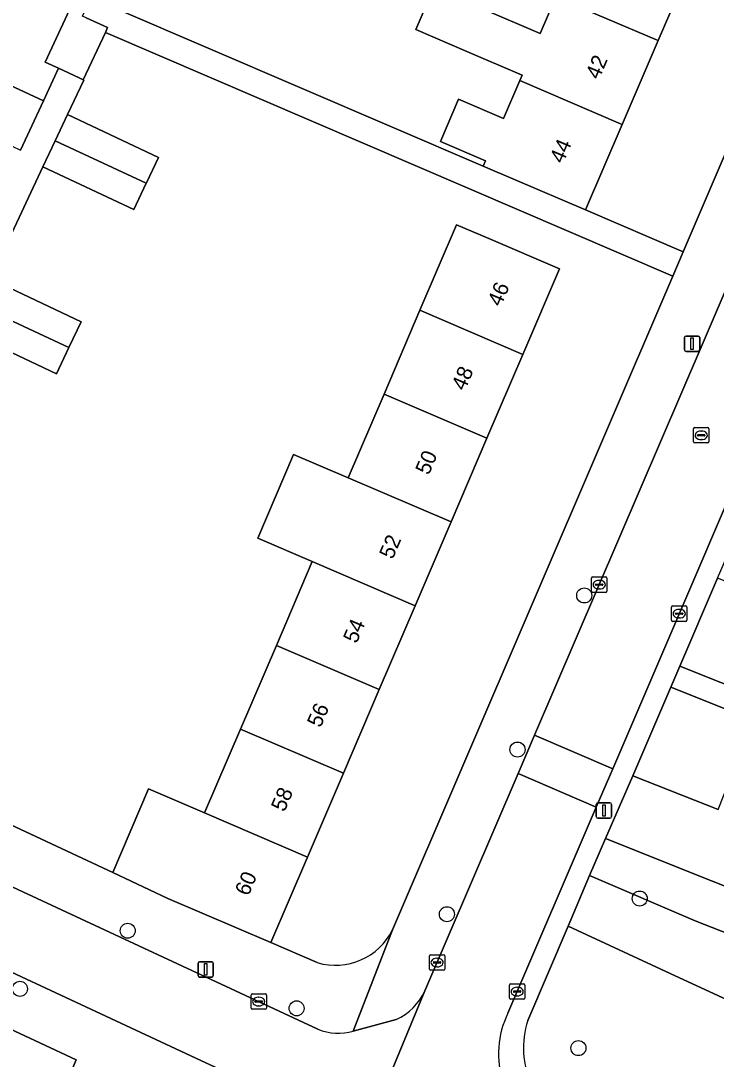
# Model space of a CAD drawing. Extents: x 159817 to 160765, y 380688 to 381638.
# Drawn here: x 160220 to 160265.3, y 381255 to 381322.6 of the extents above; entities that cross this region are included whole.
import ezdxf

# ---------------------------------------------------------------- set-up
doc = ezdxf.new("R2010")
doc.units = 0
for name, color, linetype in [('IMGEO_Boom', 7, 'Continuous'), ('IMGEO_Erf', 7, 'Continuous'), ('IMGEO_Groenvoorziening', 7, 'Continuous'), ('IMGEO_Kolk', 7, 'Continuous'), ('IMGEO_Lichtmast', 7, 'Continuous'), ('IMGEO_Pand', 7, 'Continuous'), ('IMGEO_Pand_nummerreeks', 7, 'Continuous'), ('IMGEO_Rijbaan_lokaal_open', 7, 'Continuous'), ('IMGEO_Rioolput', 7, 'Continuous'), ('IMGEO_Voetpad_halfverhard', 7, 'Continuous'), ('IMGEO_Voetpad_open', 7, 'Continuous')]:
    doc.layers.add(name, color=color, linetype=linetype)

msp = doc.modelspace()

# ---------------------------------------------------------------- linework, layer by layer
at = {"layer": 'IMGEO_Boom'}
for centre in [(160256.675, 381285.178), (160252.328, 381275.145), (160260.291, 381265.447), (160247.728, 381264.426), (160226.93, 381263.353), (160219.907, 381259.569), (160237.936, 381258.298), (160256.298, 381255.708)]:
    msp.add_circle(centre, 0.489, dxfattribs=at)
at = {"layer": 'IMGEO_Erf'}
msp.add_lwpolyline([(160295.966, 381384.153), (160289.614, 381386.877), (160287.184, 381381.211), (160284.845, 381375.755), (160282.505, 381370.299), (160280.207, 381364.941), (160277.867, 381359.485), (160275.528, 381354.03), (160273.188, 381348.574), (160270.849, 381343.119), (160268.51, 381337.664), (160266.17, 381332.208), (160263.83, 381326.752), (160261.491, 381321.297), (160259.151, 381315.841), (160256.764, 381310.274), (160263.116, 381307.549)], close=True, dxfattribs=at)
for points in [[(160226.205, 381323.374), (160250.095, 381313.134), (160250.238, 381313.466), (160247.309, 381314.722), (160248.492, 381317.481), (160251.421, 381316.226), (160252.482, 381318.7), (160252.632, 381319.049), (160249.028, 381320.594), (160245.705, 381322.019), (160247.246, 381325.612)], [(160250.194, 381323.313), (160253.798, 381321.768), (160254.821, 381324.155)], [(160219.238, 381318.406), (160221.44, 381317.379), (160222.421, 381319.495), (160221.551, 381319.898), (160223.126, 381323.297)], [(160244.191, 381263.419), (160262.44, 381305.973), (160225.471, 381321.826), (160224.027, 381318.75), (160224.065, 381318.732), (160223.006, 381316.486), (160228.929, 381313.695), (160228.15, 381312.042), (160228.136, 381312.012), (160227.329, 381310.299), (160221.405, 381313.09), (160217.965, 381305.792), (160223.888, 381303.001), (160223.096, 381301.32), (160222.288, 381299.605), (160216.365, 381302.397)], [(160237.739, 381294.362), (160241.295, 381292.838), (160243.634, 381298.293), (160245.973, 381303.746), (160248.359, 381309.311), (160250.468, 381308.407), (160255.063, 381306.436), (160252.677, 381300.872), (160250.338, 381295.418), (160247.999, 381289.964), (160245.66, 381284.509), (160243.321, 381279.054), (160240.982, 381273.6), (160238.642, 381268.145), (160236.256, 381262.58), (160239.278, 381261.274)], [(160204.565, 381277.114), (160225.954, 381267.134), (160228.291, 381272.584), (160231.938, 381271.02), (160234.278, 381276.475), (160236.617, 381281.929), (160238.955, 381287.383), (160235.401, 381288.907), (160237.739, 381294.362)], [(160219.927, 381235.589), (160221.406, 381241.336), (160222.884, 381247.082), (160223.635, 381250), (160224.405, 381252.993), (160222.893, 381253.356), (160223.562, 381254.945), (160207.149, 381262.612)]]:
    msp.add_lwpolyline(points, dxfattribs=at)
msp.add_arc((160240.462, 381265.26), 4.158, 253.45086, 333.72099, dxfattribs=at)
at = {"layer": 'IMGEO_Groenvoorziening'}
for points in [[(160270.542, 381284.238), (160265.357, 381286.3), (160262.899, 381280.571), (160268.252, 381278.453)], [(160267.699, 381277.055), (160262.31, 381279.199), (160259.84, 381273.444), (160265.396, 381271.235)], [(160257.027, 381266.942), (160263.914, 381264.002), (160280.242, 381257.583), (160284.608, 381255.87), (160285.593, 381258.382), (160258.053, 381269.345)]]:
    msp.add_lwpolyline(points, close=True, dxfattribs=at)
msp.add_lwpolyline([(160272.065, 381256.79), (160278.685, 381253.622), (160282.93, 381251.591), (160284.608, 381255.87), (160280.242, 381257.583), (160263.914, 381264.002), (160257.027, 381266.942), (160255.623, 381263.651), (160262.284, 381260.57), (160265.98, 381258.86)], dxfattribs=at)
at = {"layer": 'IMGEO_Kolk'}
for p, q in [((160257.23, 381286.381), (160258.082, 381286.381)), ((160257.155, 381285.455), (160257.155, 381286.307)), ((160257.414, 381285.875), (160257.414, 381285.887)), ((160257.852, 381285.838), (160257.454, 381285.838)), ((160257.457, 381285.924), (160257.855, 381285.924)), ((160257.643, 381286.161), (160257.668, 381286.161)), ((160257.898, 381285.887), (160257.898, 381285.875)), ((160258.156, 381286.307), (160258.156, 381285.455)), ((160258.082, 381285.381), (160257.23, 381285.381)), ((160257.666, 381285.601), (160257.641, 381285.601)), ((160262.369, 381283.567), (160262.369, 381284.419)), ((160262.444, 381284.493), (160263.296, 381284.493)), ((160263.37, 381284.419), (160263.37, 381283.567)), ((160262.628, 381283.987), (160262.628, 381283.999)), ((160263.066, 381283.95), (160262.668, 381283.95)), ((160262.671, 381284.036), (160263.069, 381284.036)), ((160262.88, 381283.713), (160262.855, 381283.713)), ((160262.857, 381284.273), (160262.882, 381284.273)), ((160263.112, 381283.999), (160263.112, 381283.987)), ((160263.296, 381283.493), (160262.444, 381283.493)), ((160246.585, 381260.856), (160246.585, 381261.708)), ((160246.66, 381261.782), (160247.512, 381261.782)), ((160247.073, 381261.562), (160247.098, 381261.562)), ((160247.586, 381261.708), (160247.586, 381260.856)), ((160247.512, 381260.782), (160246.66, 381260.782)), ((160246.844, 381261.276), (160246.844, 381261.288)), ((160247.282, 381261.239), (160246.884, 381261.239)), ((160246.887, 381261.325), (160247.285, 381261.325)), ((160247.096, 381261.002), (160247.071, 381261.002)), ((160247.328, 381261.288), (160247.328, 381261.276)), ((160251.806, 381258.965), (160251.806, 381259.817)), ((160251.881, 381259.891), (160252.733, 381259.891)), ((160252.065, 381259.385), (160252.065, 381259.397)), ((160252.503, 381259.348), (160252.105, 381259.348)), ((160252.108, 381259.434), (160252.506, 381259.434)), ((160252.294, 381259.671), (160252.319, 381259.671)), ((160252.549, 381259.397), (160252.549, 381259.385)), ((160252.807, 381259.817), (160252.807, 381258.965)), ((160234.963, 381258.313), (160234.963, 381259.165)), ((160235.038, 381259.239), (160235.89, 381259.239)), ((160235.222, 381258.733), (160235.222, 381258.745)), ((160235.66, 381258.696), (160235.262, 381258.696)), ((160235.265, 381258.782), (160235.663, 381258.782)), ((160235.451, 381259.019), (160235.476, 381259.019)), ((160235.706, 381258.745), (160235.706, 381258.733)), ((160235.964, 381259.165), (160235.964, 381258.313)), ((160252.733, 381258.891), (160251.881, 381258.891)), ((160252.317, 381259.111), (160252.292, 381259.111)), ((160235.89, 381258.239), (160235.038, 381258.239)), ((160235.474, 381258.459), (160235.449, 381258.459))]:
    msp.add_line(p, q, dxfattribs=at)
for points in [[(160257.23, 381286.381), (160258.082, 381286.381)], [(160257.155, 381285.455), (160257.155, 381286.307)], [(160258.156, 381286.307), (160258.156, 381285.455)], [(160258.082, 381285.381), (160257.23, 381285.381)], [(160262.369, 381283.567), (160262.369, 381284.419)], [(160262.444, 381284.493), (160263.296, 381284.493)], [(160263.37, 381284.419), (160263.37, 381283.567)], [(160263.296, 381283.493), (160262.444, 381283.493)], [(160246.585, 381260.856), (160246.585, 381261.708)], [(160246.66, 381261.782), (160247.512, 381261.782)], [(160247.586, 381261.708), (160247.586, 381260.856)], [(160247.512, 381260.782), (160246.66, 381260.782)], [(160251.806, 381258.965), (160251.806, 381259.817)], [(160251.881, 381259.891), (160252.733, 381259.891)], [(160252.807, 381259.817), (160252.807, 381258.965)], [(160234.963, 381258.313), (160234.963, 381259.165)], [(160235.038, 381259.239), (160235.89, 381259.239)], [(160235.964, 381259.165), (160235.964, 381258.313)], [(160252.733, 381258.891), (160251.881, 381258.891)], [(160235.89, 381258.239), (160235.038, 381258.239)]]:
    msp.add_lwpolyline(points, dxfattribs=at)
for centre, radius, start, end in [((160257.232, 381286.305), 0.0765, 91.55205, 178.44795), ((160257.232, 381286.305), 0.0765, 91.55205, 178.44795), ((160258.08, 381286.305), 0.0765, 1.55205, 88.44795), ((160258.08, 381286.305), 0.0765, 1.55205, 88.44795), ((160257.454, 381285.884), 0.0403, 85.87752, 175.75265), ((160257.451, 381285.874), 0.0366, 178.93798, 274.71019), ((160257.855, 381285.881), 0.043, 264.86636, 352.45326), ((160257.859, 381285.886), 0.0386, 1.73085, 96.63898), ((160257.232, 381285.457), 0.0765, 181.55205, 268.44795), ((160257.232, 381285.457), 0.0765, 181.55205, 268.44795), ((160258.08, 381285.457), 0.0765, 271.55205, 358.44795), ((160258.08, 381285.457), 0.0765, 271.55205, 358.44795), ((160262.446, 381284.417), 0.0765, 91.55205, 178.44795), ((160262.446, 381284.417), 0.0765, 91.55205, 178.44795), ((160263.294, 381284.417), 0.0765, 1.55205, 88.44795), ((160263.294, 381284.417), 0.0765, 1.55205, 88.44795), ((160262.668, 381283.996), 0.0403, 85.87752, 175.75265), ((160262.665, 381283.986), 0.0366, 178.93798, 274.71019), ((160263.069, 381283.993), 0.043, 264.86636, 352.45326), ((160263.073, 381283.998), 0.0386, 1.73085, 96.63898), ((160262.446, 381283.569), 0.0765, 181.55205, 268.44795), ((160262.446, 381283.569), 0.0765, 181.55205, 268.44795), ((160263.294, 381283.569), 0.0765, 271.55205, 358.44795), ((160263.294, 381283.569), 0.0765, 271.55205, 358.44795), ((160246.662, 381261.706), 0.0765, 91.55205, 178.44795), ((160246.662, 381261.706), 0.0765, 91.55205, 178.44795), ((160247.51, 381261.706), 0.0765, 1.55205, 88.44795), ((160247.51, 381261.706), 0.0765, 1.55205, 88.44795), ((160246.662, 381260.858), 0.0765, 181.55205, 268.44795), ((160246.662, 381260.858), 0.0765, 181.55205, 268.44795), ((160246.884, 381261.285), 0.0403, 85.87752, 175.75265), ((160246.881, 381261.275), 0.0366, 178.93798, 274.71019), ((160247.285, 381261.282), 0.043, 264.86636, 352.45326), ((160247.289, 381261.287), 0.0386, 1.73085, 96.63898), ((160247.51, 381260.858), 0.0765, 271.55205, 358.44795), ((160247.51, 381260.858), 0.0765, 271.55205, 358.44795), ((160251.883, 381259.815), 0.0765, 91.55205, 178.44795), ((160251.883, 381259.815), 0.0765, 91.55205, 178.44795), ((160252.105, 381259.394), 0.0403, 85.87752, 175.75265), ((160252.102, 381259.384), 0.0366, 178.93798, 274.71019), ((160252.506, 381259.391), 0.043, 264.86636, 352.45326), ((160252.51, 381259.396), 0.0386, 1.73085, 96.63898), ((160252.731, 381259.815), 0.0765, 1.55205, 88.44795), ((160252.731, 381259.815), 0.0765, 1.55205, 88.44795), ((160235.04, 381259.163), 0.0765, 91.55205, 178.44795), ((160235.04, 381259.163), 0.0765, 91.55205, 178.44795), ((160235.262, 381258.742), 0.0403, 85.87752, 175.75265), ((160235.259, 381258.732), 0.0366, 178.93798, 274.71019), ((160235.663, 381258.739), 0.043, 264.86636, 352.45326), ((160235.667, 381258.744), 0.0386, 1.73085, 96.63898), ((160235.888, 381259.163), 0.0765, 1.55205, 88.44795), ((160235.888, 381259.163), 0.0765, 1.55205, 88.44795), ((160251.883, 381258.967), 0.0765, 181.55205, 268.44795), ((160251.883, 381258.967), 0.0765, 181.55205, 268.44795), ((160252.731, 381258.967), 0.0765, 271.55205, 358.44795), ((160252.731, 381258.967), 0.0765, 271.55205, 358.44795), ((160235.04, 381258.315), 0.0765, 181.55205, 268.44795), ((160235.04, 381258.315), 0.0765, 181.55205, 268.44795), ((160235.888, 381258.315), 0.0765, 271.55205, 358.44795), ((160235.888, 381258.315), 0.0765, 271.55205, 358.44795)]:
    msp.add_arc(centre, radius, start, end, dxfattribs=at)
for centre, major_axis, ratio, start_param, end_param in [((160257.642, 381285.881), (-0.387, 0.002), 0.722429, 4.712389, 7.853982), ((160257.667, 381285.881), (-0.39, 0.002), 0.717154, 1.570796, 4.712389), ((160262.856, 381283.993), (-0.387, 0.002), 0.722429, 4.712389, 7.853982), ((160262.881, 381283.993), (-0.39, 0.002), 0.717154, 1.570796, 4.712389), ((160247.072, 381261.282), (-0.387, 0.002), 0.722429, 4.712389, 7.853982), ((160247.097, 381261.282), (-0.39, 0.002), 0.717154, 1.570796, 4.712389), ((160252.293, 381259.391), (-0.387, 0.002), 0.722429, 4.712389, 7.853982), ((160252.318, 381259.391), (-0.39, 0.002), 0.717154, 1.570796, 4.712389), ((160235.45, 381258.739), (-0.387, 0.002), 0.722429, 4.712389, 7.853982), ((160235.475, 381258.739), (-0.39, 0.002), 0.717154, 1.570796, 4.712389)]:
    msp.add_ellipse(centre, major_axis=major_axis, ratio=ratio, start_param=start_param, end_param=end_param, dxfattribs=at)
at = {"layer": 'IMGEO_Lichtmast'}
for p, q in [((160263.209, 381301.169), (160263.209, 381301.969)), ((160263.209, 381301.969), (160263.209, 381301.169)), ((160263.309, 381302.069), (160264.099, 381302.069)), ((160264.099, 381302.069), (160263.309, 381302.069)), ((160264.199, 381301.969), (160264.199, 381301.169)), ((160264.199, 381301.169), (160264.199, 381301.969)), ((160264.099, 381301.069), (160263.309, 381301.069)), ((160263.309, 381301.069), (160264.099, 381301.069)), ((160257.464, 381270.778), (160257.464, 381271.578)), ((160257.464, 381271.578), (160257.464, 381270.778)), ((160257.564, 381271.678), (160258.354, 381271.678)), ((160258.354, 381271.678), (160257.564, 381271.678)), ((160258.454, 381271.578), (160258.454, 381270.778)), ((160258.454, 381270.778), (160258.454, 381271.578)), ((160258.354, 381270.678), (160257.564, 381270.678)), ((160257.564, 381270.678), (160258.354, 381270.678)), ((160231.615, 381261.335), (160232.405, 381261.335)), ((160232.405, 381261.335), (160231.615, 381261.335)), ((160231.515, 381260.435), (160231.515, 381261.235)), ((160231.515, 381261.235), (160231.515, 381260.435)), ((160232.505, 381261.235), (160232.505, 381260.435)), ((160232.505, 381260.435), (160232.505, 381261.235)), ((160232.405, 381260.335), (160231.615, 381260.335)), ((160231.615, 381260.335), (160232.405, 381260.335))]:
    msp.add_line(p, q, dxfattribs=at)
for points in [[(160263.629, 381301.944), (160263.779, 381301.944), (160263.779, 381301.194), (160263.629, 381301.194), (160263.629, 381301.944)], [(160257.884, 381271.553), (160258.034, 381271.553), (160258.034, 381270.803), (160257.884, 381270.803), (160257.884, 381271.553)], [(160231.935, 381261.21), (160232.085, 381261.21), (160232.085, 381260.46), (160231.935, 381260.46), (160231.935, 381261.21)]]:
    msp.add_lwpolyline(points, dxfattribs=at)
for centre, start, end in [((160263.309, 381301.969), 90, 180), ((160263.309, 381301.969), 90, 180), ((160264.099, 381301.969), 0, 90), ((160264.099, 381301.969), 360, 90), ((160263.309, 381301.169), 180, 270), ((160263.309, 381301.169), 180, 270), ((160264.099, 381301.169), 270, 0), ((160264.099, 381301.169), 270, 0), ((160257.564, 381271.578), 90, 180), ((160257.564, 381271.578), 90, 180), ((160258.354, 381271.578), 0, 90), ((160258.354, 381271.578), 360, 90), ((160257.564, 381270.778), 180, 270), ((160257.564, 381270.778), 180, 270), ((160258.354, 381270.778), 270, 0), ((160258.354, 381270.778), 270, 0), ((160231.615, 381261.235), 90, 180), ((160231.615, 381261.235), 90, 180), ((160232.405, 381261.235), 0, 90), ((160232.405, 381261.235), 360, 90), ((160231.615, 381260.435), 180, 270), ((160231.615, 381260.435), 180, 270), ((160232.405, 381260.435), 270, 0), ((160232.405, 381260.435), 270, 0)]:
    msp.add_arc(centre, 0.1, start, end, dxfattribs=at)
at = {"layer": 'IMGEO_Pand'}
for points in [[(160254.821, 381324.155), (160261.382, 381321.344), (160261.491, 381321.297), (160263.83, 381326.752), (160263.721, 381326.799), (160257.161, 381329.61)], [(160225.567, 381326.311), (160223.382, 381327.324), (160221.799, 381323.908), (160223.126, 381323.297), (160221.551, 381319.898), (160222.421, 381319.495), (160223.762, 381318.873), (160224.027, 381318.75), (160225.471, 381321.826), (160225.62, 381322.143), (160224.219, 381322.793), (160223.986, 381322.901)], [(160261.491, 381321.297), (160261.382, 381321.344), (160254.821, 381324.155), (160253.798, 381321.768), (160250.194, 381323.313), (160250.393, 381323.777), (160251.236, 381325.745), (160249.873, 381326.33), (160249.468, 381325.386), (160248.777, 381325.683), (160247.246, 381325.612), (160245.705, 381322.019), (160249.028, 381320.594), (160252.632, 381319.049), (160252.482, 381318.7), (160259.042, 381315.888), (160259.151, 381315.841)], [(160221.44, 381317.379), (160219.238, 381318.406), (160217.743, 381315.202), (160219.944, 381314.171)], [(160259.151, 381315.841), (160259.042, 381315.888), (160252.482, 381318.7), (160251.421, 381316.226), (160248.492, 381317.481), (160247.309, 381314.722), (160250.238, 381313.466), (160250.095, 381313.134), (160252.169, 381312.245), (160256.764, 381310.274)], [(160222.199, 381314.775), (160228.136, 381312.012), (160228.15, 381312.042), (160228.929, 381313.695), (160223.006, 381316.486)], [(160222.199, 381314.775), (160221.405, 381313.09), (160227.329, 381310.299), (160228.136, 381312.012)], [(160252.677, 381300.872), (160255.063, 381306.436), (160250.468, 381308.407), (160248.359, 381309.311), (160245.973, 381303.746)], [(160217.159, 381304.082), (160223.096, 381301.32), (160223.888, 381303.001), (160217.965, 381305.792)], [(160217.159, 381304.082), (160216.365, 381302.397), (160222.288, 381299.605), (160223.096, 381301.32)], [(160250.338, 381295.418), (160252.677, 381300.872), (160245.973, 381303.746), (160243.634, 381298.293)], [(160247.999, 381289.964), (160250.338, 381295.418), (160243.634, 381298.293), (160241.295, 381292.838)], [(160245.66, 381284.509), (160247.999, 381289.964), (160241.295, 381292.838), (160237.739, 381294.362), (160235.401, 381288.907), (160238.955, 381287.383)], [(160236.617, 381281.929), (160243.321, 381279.054), (160245.66, 381284.509), (160238.955, 381287.383)], [(160236.617, 381281.929), (160234.278, 381276.475), (160240.982, 381273.6), (160243.321, 381279.054)], [(160238.642, 381268.145), (160240.982, 381273.6), (160234.278, 381276.475), (160231.938, 381271.02)], [(160238.642, 381268.145), (160231.938, 381271.02), (160228.291, 381272.584), (160225.954, 381267.134), (160229.552, 381265.455), (160236.256, 381262.58)]]:
    msp.add_lwpolyline(points, close=True, dxfattribs=at)
at = {"layer": 'IMGEO_Rijbaan_lokaal_open'}
for points in [[(160264.367, 381301.496), (160253.445, 381276.078), (160258.532, 381273.892), (160270.908, 381302.714), (160281.951, 381328.405), (160276.881, 381330.602), (160265.868, 381304.988)], [(160253.445, 381276.078), (160252.375, 381273.588), (160257.463, 381271.402), (160258.532, 381273.892)]]:
    msp.add_lwpolyline(points, close=True, dxfattribs=at)
for points in [[(160251.704, 381257.989), (160257.463, 381271.402), (160252.375, 381273.588), (160246.294, 381259.437), (160240.645, 381245.82), (160233.885, 381222.558)], [(160239.326, 381256.934), (160217.232, 381267.216), (160215.098, 381262.629), (160237.851, 381252.044)], [(160240.645, 381245.82), (160246.294, 381259.437)], [(160244.429, 381257.572), (160241.628, 381256.815)]]:
    msp.add_lwpolyline(points, dxfattribs=at)
for centre, radius, start, end in [((160242.881, 381260.985), 3.747, 294.39571, 335.60429), ((160257.11, 381255.334), 6.023, 153.84133, 198.0954), ((160240.651, 381260.238), 3.559, 248.14792, 285.93363)]:
    msp.add_arc(centre, radius, start, end, dxfattribs=at)
at = {"layer": 'IMGEO_Rioolput'}
for p, q in [((160263.803, 381295.178), (160263.803, 381296.03)), ((160263.878, 381296.104), (160264.73, 381296.104)), ((160264.291, 381295.884), (160264.316, 381295.884)), ((160264.804, 381296.03), (160264.804, 381295.178)), ((160264.062, 381295.598), (160264.062, 381295.61)), ((160264.5, 381295.561), (160264.102, 381295.561)), ((160264.105, 381295.647), (160264.503, 381295.647)), ((160264.314, 381295.324), (160264.289, 381295.324)), ((160264.546, 381295.61), (160264.546, 381295.598)), ((160264.73, 381295.104), (160263.878, 381295.104))]:
    msp.add_line(p, q, dxfattribs=at)
for points in [[(160263.803, 381295.178), (160263.803, 381296.03)], [(160263.878, 381296.104), (160264.73, 381296.104)], [(160264.804, 381296.03), (160264.804, 381295.178)], [(160264.73, 381295.104), (160263.878, 381295.104)]]:
    msp.add_lwpolyline(points, dxfattribs=at)
for centre, radius, start, end in [((160263.88, 381296.028), 0.0765, 91.55205, 178.44795), ((160263.88, 381296.028), 0.0765, 91.55205, 178.44795), ((160264.728, 381296.028), 0.0765, 1.55205, 88.44795), ((160264.728, 381296.028), 0.0765, 1.55205, 88.44795), ((160263.88, 381295.18), 0.0765, 181.55205, 268.44795), ((160263.88, 381295.18), 0.0765, 181.55205, 268.44795), ((160264.102, 381295.607), 0.0403, 85.87752, 175.75265), ((160264.099, 381295.597), 0.0366, 178.93798, 274.71019), ((160264.503, 381295.604), 0.043, 264.86636, 352.45326), ((160264.507, 381295.609), 0.0386, 1.73085, 96.63898), ((160264.728, 381295.18), 0.0765, 271.55205, 358.44795), ((160264.728, 381295.18), 0.0765, 271.55205, 358.44795)]:
    msp.add_arc(centre, radius, start, end, dxfattribs=at)
for centre, major_axis, ratio, start_param, end_param in [((160264.29, 381295.604), (-0.387, 0.002), 0.722429, 4.712389, 7.853982), ((160264.315, 381295.604), (-0.39, 0.002), 0.717154, 1.570796, 4.712389)]:
    msp.add_ellipse(centre, major_axis=major_axis, ratio=ratio, start_param=start_param, end_param=end_param, dxfattribs=at)
at = {"layer": 'IMGEO_Voetpad_halfverhard'}
for points in [[(160224.219, 381322.793), (160225.62, 381322.143), (160225.471, 381321.826), (160262.44, 381305.973), (160263.116, 381307.549), (160256.764, 381310.274), (160252.169, 381312.245), (160250.095, 381313.134), (160226.205, 381323.374)], [(160217.965, 381305.792), (160221.405, 381313.09), (160222.199, 381314.775), (160223.006, 381316.486), (160224.065, 381318.732), (160224.027, 381318.75), (160223.762, 381318.873), (160222.421, 381319.495), (160221.44, 381317.379), (160219.944, 381314.171)]]:
    msp.add_lwpolyline(points, dxfattribs=at)
at = {"layer": 'IMGEO_Voetpad_open'}
for points in [[(160315.157, 381428.903), (160296.864, 381386.245), (160295.966, 381384.153), (160263.116, 381307.549), (160262.44, 381305.973), (160244.191, 381263.419), (160241.628, 381256.815), (160244.429, 381257.572)], [(160246.294, 381259.437), (160252.375, 381273.588), (160253.445, 381276.078), (160264.367, 381301.496), (160265.868, 381304.988), (160276.881, 381330.602), (160277.958, 381333.106), (160288.047, 381356.571), (160301.828, 381388.763), (160302.891, 381391.245), (160318.741, 381428.27)], [(160323.46, 381425.204), (160308.006, 381389.055), (160306.945, 381386.573), (160305.25, 381382.609), (160283.033, 381330.923), (160281.951, 381328.405), (160270.908, 381302.714), (160258.532, 381273.892), (160257.463, 381271.402), (160251.704, 381257.989)], [(160253, 381257.506), (160255.623, 381263.651), (160257.027, 381266.942), (160258.053, 381269.345), (160259.84, 381273.444), (160262.31, 381279.199), (160262.899, 381280.571), (160265.357, 381286.3), (160266.003, 381287.803), (160268.464, 381293.537), (160269.055, 381294.916), (160271.563, 381300.759), (160272.201, 381302.245), (160274.636, 381307.919), (160311.657, 381394.179), (160312.241, 381395.538), (160314.619, 381401.078), (160315.206, 381402.446), (160317.588, 381407.992), (160318.838, 381410.743), (160322.466, 381419.271)], [(160182.232, 381283.624), (160184.006, 381282.791), (160184.802, 381282.403), (160208.794, 381271.142), (160212.221, 381269.548), (160214.775, 381268.359), (160217.232, 381267.216), (160239.326, 381256.934)], [(160239.278, 381261.274), (160236.256, 381262.58), (160229.552, 381265.455), (160225.954, 381267.134), (160204.565, 381277.114), (160204.6, 381277.205), (160204.893, 381277.957), (160205.023, 381278.234), (160203.391, 381278.997), (160202.862, 381277.867), (160195.026, 381281.48)], [(160268.252, 381278.453), (160262.899, 381280.571), (160262.31, 381279.199), (160267.699, 381277.055)], [(160174.275, 381276.233), (160174.127, 381275.821), (160177.165, 381274.843), (160178.596, 381274.356), (160185.472, 381271.883), (160186.017, 381272.204), (160186.65, 381272.188), (160200.361, 381265.784), (160205.801, 381263.242), (160207.149, 381262.612), (160223.562, 381254.945), (160222.893, 381253.356), (160224.405, 381252.993), (160231.438, 381251.184), (160234.131, 381250)], [(160265.396, 381271.235), (160259.84, 381273.444), (160258.053, 381269.345), (160285.593, 381258.382)], [(160237.851, 381252.044), (160215.098, 381262.629), (160212.641, 381263.772)], [(160241.628, 381256.815), (160244.191, 381263.419)], [(160265.98, 381258.86), (160262.284, 381260.57), (160255.623, 381263.651), (160253, 381257.506)]]:
    msp.add_lwpolyline(points, dxfattribs=at)
for centre, radius, start, end in [((160240.462, 381265.26), 4.158, 253.45086, 333.72099), ((160242.881, 381260.985), 3.747, 294.39571, 335.60429), ((160257.11, 381255.334), 6.023, 153.84133, 198.0954), ((160258.228, 381255.757), 5.513, 161.50088, 206.02143), ((160258.228, 381255.757), 5.513, 161.50088, 206.02143), ((160240.651, 381260.238), 3.559, 248.14792, 285.93363)]:
    msp.add_arc(centre, radius, start, end, dxfattribs=at)

# ---------------------------------------------------------------- texts
at = {"layer": 'IMGEO_Pand_nummerreeks'}
for s, rotation, p in [('42', 66.78969, (160257.64, 381318.712)), ('44', 66.78969, (160255.295, 381313.244)), ('46', 66.78864, (160251.245, 381303.929)), ('48', 66.78864, (160248.896, 381298.45)), ('50', 66.78864, (160246.546, 381292.968)), ('52', 66.78864, (160244.192, 381287.48)), ('54', 66.78864, (160241.842, 381282.001)), ('56', 66.78864, (160239.491, 381276.519)), ('58', 66.78864, (160237.142, 381271.04)), ('60', 66.78864, (160234.791, 381265.558))]:
    msp.add_text(s, height=1, rotation=rotation, dxfattribs=at).set_placement(p)

doc.saveas('drawing.dxf')
